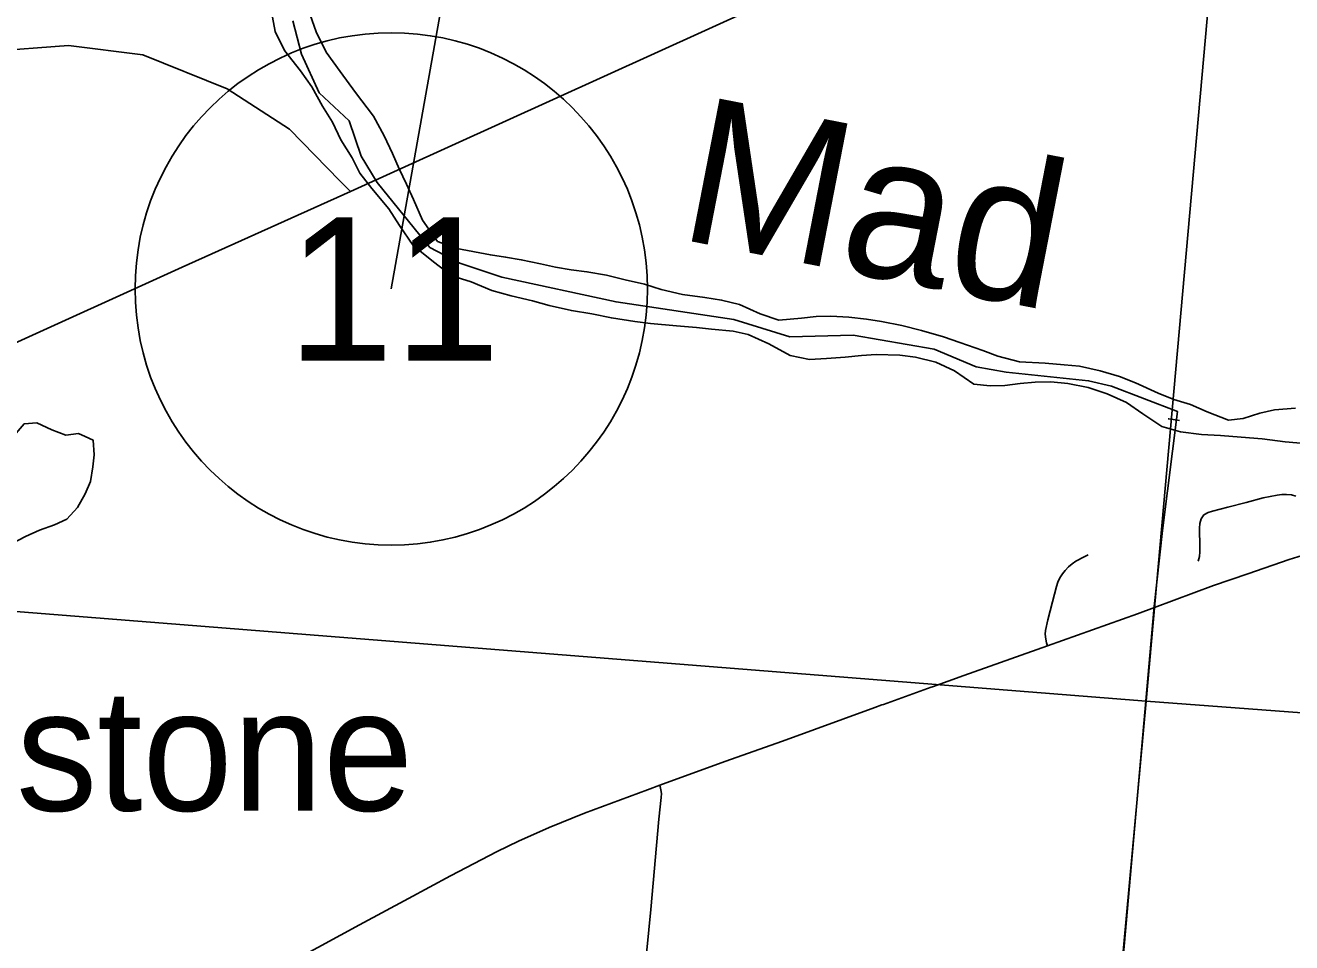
# Model space of a CAD drawing. Extents: x 0 to 1134, y 0 to 440.
# Drawn here: x 469 to 493.72, y 204.78 to 222.69 of the extents above; entities that cross this region are included whole.
import ezdxf

# ---------------------------------------------------------------- set-up
doc = ezdxf.new("R2010")
doc.units = 0
for name, color, linetype in [('GM_X_County_Road', 7, 'Continuous'), ('GM_X_Major_River', 7, 'Continuous'), ('GM_X_Major_River_Text', 7, 'Continuous'), ('GM_X_Minor_Lake', 7, 'Continuous'), ('GM_X_Minor_River', 7, 'Continuous'), ('GM_X_Rail_Line', 7, 'Continuous'), ('GM_X_Section', 7, 'Continuous'), ('GM_X_Township', 7, 'Continuous'), ('GM_X_Township_Road', 7, 'Continuous'), ('GM_X_Unincorporated', 7, 'Continuous'), ('GM_X_Unincorporated_Text', 7, 'Continuous'), ('SH_Data', 7, 'Continuous'), ('SH_Masking', 7, 'Continuous'), ('SH_Text', 7, 'Continuous')]:
    doc.layers.add(name, color=color, linetype=linetype)

msp = doc.modelspace()

# ---------------------------------------------------------------- linework, layer by layer
at = {"layer": 'GM_X_County_Road'}
for points in [[(491.042, 211.327), (492.195, 211.753), (492.862, 211.985), (493.667, 212.262), (493.921, 212.342), (494.16, 212.414), (494.332, 212.468)], [(488.952, 210.578), (490.707, 211.204), (491.042, 211.327)], [(486.682, 209.768), (486.71, 209.778), (487.32, 209.996), (488.952, 210.578)], [(485.723, 209.425), (485.751, 209.435), (486.682, 209.768)], [(481.387, 207.855), (482.659, 208.322), (483.783, 208.719), (485.585, 209.376), (485.723, 209.425)], [(472.029, 203.223), (472.954, 203.73), (474.342, 204.485), (475.527, 205.13), (476.48, 205.644), (477.3, 206.088), (478.21, 206.563), (478.63, 206.767), (479.228, 207.03), (479.92, 207.31), (481.144, 207.766), (481.387, 207.855)]]:
    msp.add_lwpolyline(points, dxfattribs=at)
at = {"layer": 'GM_X_Major_River'}
for points in [[(488.12, 215.657), (487.835, 215.653), (487.517, 215.683), (487.136, 215.943), (486.776, 216.111), (486.38, 216.211), (486.073, 216.252), (485.607, 216.263), (485.322, 216.247), (485.002, 216.209), (484.637, 216.184), (484.307, 216.169), (483.933, 216.246), (483.517, 216.472), (483.111, 216.652), (482.817, 216.716), (482.396, 216.76), (482.101, 216.79), (481.715, 216.822), (481.203, 216.868), (480.897, 216.909), (480.443, 216.977), (480.058, 217.054), (479.661, 217.121), (479.23, 217.222), (478.902, 217.309), (478.483, 217.41), (478.11, 217.51), (477.704, 217.679), (477.331, 217.802), (476.973, 218.072), (476.571, 218.39), (476.307, 218.783), (476.098, 219.107), (475.766, 219.502), (475.534, 219.804), (475.382, 220.103), (475.163, 220.45), (475, 220.796), (474.802, 221.108), (474.595, 221.489), (474.375, 221.802), (474.065, 222.196), (473.881, 222.565), (473.81, 222.954)], [(493.791, 215.217), (493.381, 215.181), (493.095, 215.119), (492.773, 215.013), (492.488, 214.985), (492.07, 215.143), (491.744, 215.288), (491.416, 215.386), (491.111, 215.507), (490.672, 215.711), (490.356, 215.833), (489.983, 215.944), (489.575, 216.033), (489.28, 216.063), (488.905, 216.095), (488.404, 216.118), (487.986, 216.23), (487.692, 216.34), (487.241, 216.498), (486.924, 216.608), (486.495, 216.732), (486.11, 216.832), (485.713, 216.91), (485.418, 216.951), (485.078, 216.993), (484.725, 217.013), (484.44, 217.008), (484.155, 216.97), (483.71, 216.934), (483.348, 217.057), (482.943, 217.237), (482.592, 217.325), (482.263, 217.379), (481.832, 217.434), (481.413, 217.535), (481.085, 217.634), (480.711, 217.723), (480.349, 217.811), (479.963, 217.877), (479.657, 217.918), (479.351, 217.971), (479.056, 218.035), (478.682, 218.112), (478.376, 218.165), (478.081, 218.206), (477.424, 218.335), (477.051, 218.469), (476.754, 218.886), (476.581, 219.289), (476.44, 219.589), (476.299, 219.888), (476.17, 220.187), (476.007, 220.533), (475.8, 220.914), (475.447, 221.378), (475.149, 221.784), (474.873, 222.166), (474.677, 222.558), (474.56, 222.891)], [(493.969, 214.529), (493.594, 214.561), (493.14, 214.617), (492.73, 214.649), (492.333, 214.681), (491.957, 214.702), (491.549, 214.757), (491.187, 214.856), (490.817, 215.104), (490.492, 215.328), (490.12, 215.497), (489.747, 215.619), (489.351, 215.697), (489.021, 215.727), (488.714, 215.723), (488.417, 215.696), (488.12, 215.657)]]:
    msp.add_lwpolyline(points, dxfattribs=at)
at = {"layer": 'GM_X_Minor_Lake'}
for points in [[(470.169, 214.663), (470.043, 214.719), (469.794, 214.687), (469.522, 214.792), (469.228, 214.93), (468.978, 214.909), (468.783, 214.683), (468.691, 214.399), (468.473, 214.196), (468.212, 214.13), (468.006, 213.927), (467.902, 213.677), (468.117, 213.596), (468.081, 213.323), (467.899, 213.222), (467.625, 213.11), (467.341, 212.953), (467.157, 212.716), (467.222, 212.26)], [(467.222, 212.26), (467.493, 212.156), (467.732, 212.188), (467.971, 212.266), (468.267, 212.355), (468.494, 212.433), (468.734, 212.568), (469.007, 212.714), (469.28, 212.837), (469.576, 212.937), (469.815, 213.049), (470.021, 213.275), (470.171, 213.547), (470.275, 213.785), (470.322, 214.069), (470.347, 214.308), (470.326, 214.592), (470.169, 214.663)]]:
    msp.add_lwpolyline(points, dxfattribs=at)
at = {"layer": 'GM_X_Minor_River'}
msp.add_lwpolyline([(491.528, 214.974), (491.322, 215.005), (491.31, 215.006)], dxfattribs=at)
at = {"layer": 'GM_X_Rail_Line'}
msp.add_line((475.176, 219.56), (475.176, 219.56), dxfattribs=at)
for points in [[(448.33, 204.559), (449.291, 205.588), (450.515, 207.221), (451.109, 207.984), (451.674, 208.64), (452.525, 209.459), (453.321, 210.083), (453.918, 210.47), (454.436, 210.76), (455.388, 211.201), (456.893, 211.78), (459.598, 212.756), (462.659, 213.862), (463.454, 214.143), (464.859, 214.696), (472.065, 217.966), (475.347, 219.445), (484.251, 223.49), (488.709, 225.503), (494.667, 228.225)], [(475.34, 219.461), (475.139, 219.656), (474.159, 220.661), (472.945, 221.447), (471.3, 222.11), (469.846, 222.293), (468.285, 222.175), (466.851, 221.772), (465.327, 221.002), (461.544, 218.831), (453.96, 214.612), (450.191, 212.506), (447.81, 211.175), (446.137, 210.463), (442.54, 209.339), (440.214, 208.721)]]:
    msp.add_lwpolyline(points, dxfattribs=at)
at = {"layer": 'GM_X_Section'}
for points in [[(463.627, 242.452), (493.567, 239.575), (490.882, 209.496), (460.45, 211.914)], [(493.567, 239.575), (523.893, 236.716), (521.182, 207.228), (490.882, 209.496)], [(460.45, 211.914), (490.882, 209.496), (488.076, 178.987), (458.022, 181.403)], [(490.882, 209.496), (521.182, 207.228), (517.859, 176.283), (488.076, 178.987)]]:
    msp.add_lwpolyline(points, close=True, dxfattribs=at)
at = {"layer": 'GM_X_Township'}
msp.add_lwpolyline([(474.223, 222.777), (474.395, 222.125), (474.738, 221.37), (475.321, 220.822), (475.56, 220.137), (475.869, 219.622), (476.898, 218.354), (477.481, 218.045), (478.304, 217.771), (480.533, 217.291), (482.83, 216.949), (483.927, 216.606), (485.162, 216.64), (486.739, 216.366), (487.562, 216.024), (488.144, 215.921), (489.756, 215.75), (490.202, 215.647), (491.488, 215.152), (491.196, 212.83), (491.036, 211.343), (489.565, 194.696)], dxfattribs=at)
at = {"layer": 'GM_X_Township_Road'}
for points in [[(491.895, 212.228), (491.917, 212.318), (491.925, 212.411), (491.927, 212.504), (491.921, 212.875), (491.928, 212.968), (491.953, 213.057), (492.007, 213.131), (492.086, 213.177), (492.176, 213.204), (492.473, 213.283), (492.828, 213.375), (493.163, 213.464), (493.436, 213.52), (493.528, 213.53), (493.621, 213.53), (493.713, 213.522), (493.803, 213.5)], [(488.952, 210.578), (488.937, 210.633), (488.918, 210.708), (488.907, 210.802), (488.913, 210.879), (488.957, 211.086), (489.048, 211.437), (489.127, 211.734), (489.156, 211.821), (489.194, 211.903), (489.243, 211.98), (489.301, 212.05), (489.365, 212.116), (489.433, 212.177), (489.506, 212.231), (489.666, 212.317), (489.749, 212.356)], [(481.087, 204.173), (481.21, 205.429), (481.369, 207.194), (481.416, 207.619), (481.42, 207.694), (481.408, 207.768), (481.394, 207.829), (481.387, 207.855)]]:
    msp.add_lwpolyline(points, dxfattribs=at)
at = {"layer": 'GM_X_Unincorporated'}
msp.add_lwpolyline([(474.223, 222.777), (474.395, 222.125), (474.738, 221.37), (475.321, 220.822), (475.56, 220.137), (475.869, 219.622), (476.898, 218.354), (477.481, 218.045), (478.304, 217.771), (480.533, 217.291), (482.83, 216.949), (483.927, 216.606), (485.162, 216.64), (486.739, 216.366), (487.562, 216.024), (488.144, 215.921), (489.756, 215.75), (490.202, 215.647), (491.488, 215.152), (491.196, 212.83), (491.036, 211.343), (489.565, 194.696)], dxfattribs=at)
at = {"layer": 'SH_Data'}
msp.add_line((478.963, 233.4), (476.146, 217.543), dxfattribs=at)
at = {"layer": 'SH_Masking'}
msp.add_circle((476.146, 217.543), 5, dxfattribs=at)
at = {"layer": 'SH_Text'}
msp.add_circle((476.146, 217.543), 5, dxfattribs=at)

# ---------------------------------------------------------------- texts
at = {"layer": 'GM_X_Major_River_Text'}
msp.add_text('Mad', height=2.8408, rotation=349.0086, dxfattribs=at).set_placement((481.706, 218.528))
at = {"layer": 'GM_X_Unincorporated_Text'}
msp.add_text('Limestone', height=2.3693, rotation=0, dxfattribs=at).set_placement((461.957, 207.358))
at = {"layer": 'SH_Text'}
msp.add_text('11', height=2.8, dxfattribs=at).set_placement((474.113, 216.143))

doc.saveas('drawing.dxf')
